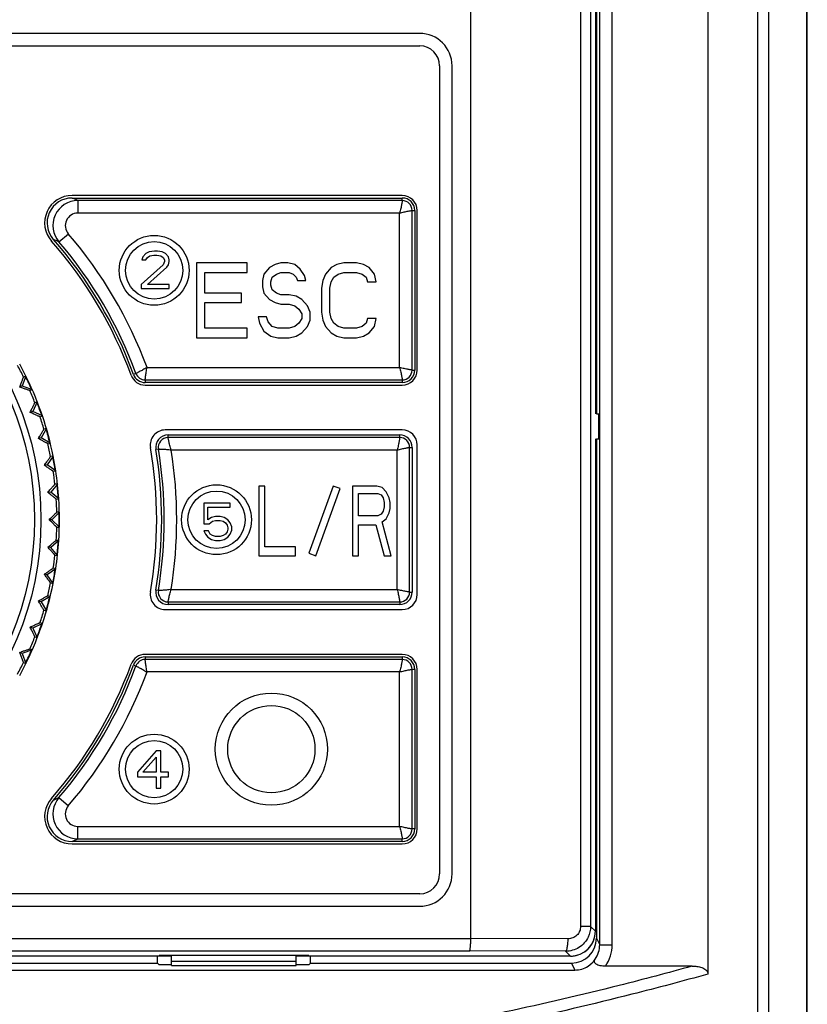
# Model space of a CAD drawing. Header units: millimetres. Extents: x 1117 to 38156, y -1945 to 7303.
# Tile 753 of 831: x 32752 to 32784, y 1632 to 1672. Entities that reach past the tile are written whole.
import ezdxf

# ---------------------------------------------------------------- set-up
doc = ezdxf.new("R2010")
doc.units = ezdxf.units.MM

msp = doc.modelspace()

# ---------------------------------------------------------------- linework, layer by layer
at = {"color": 7, "linetype": 'Continuous'}
for p, q in [((32781.507, 1739.952), (32781.507, 1610.095)), ((32779.518, 1739.8), (32779.518, 1633.629)), ((32781.963, 1610.457), (32781.963, 1739.686)), ((32783.481, 1610.457), (32783.481, 1739.686)), ((32783.507, 1610.442), (32783.507, 1739.707)), ((32770.007, 1635.057), (32770.007, 1719.44)), ((32774.411, 1718.409), (32774.411, 1635.541)), ((32774.813, 1718.409), (32774.813, 1635.539)), ((32775.179, 1634.804), (32775.179, 1718.43)), ((32775.678, 1634.804), (32775.678, 1718.43)), ((32775.007, 1702.097), (32775.007, 1656.097)), ((32775.047, 1702.097), (32775.047, 1656.097)), ((32767.957, 1671.347), (32713.057, 1671.347)), ((32713.057, 1670.847), (32767.957, 1670.847)), ((32768.757, 1670.047), (32768.757, 1637.647)), ((32769.257, 1637.647), (32769.257, 1670.047)), ((32767.257, 1664.847), (32754.012, 1664.847)), ((32754.012, 1664.747), (32767.257, 1664.747)), ((32767.257, 1664.642), (32754.242, 1664.642)), ((32754.242, 1664.642), (32754.242, 1664.142)), ((32767.257, 1664.642), (32767.257, 1664.747)), ((32767.152, 1664.142), (32754.242, 1664.142)), ((32767.152, 1657.952), (32767.152, 1664.142)), ((32767.652, 1664.247), (32767.757, 1664.247)), ((32767.652, 1657.847), (32767.652, 1664.247)), ((32767.757, 1664.247), (32767.757, 1657.847)), ((32767.857, 1657.847), (32767.857, 1664.247)), ((32753.483, 1662.991), (32753.863, 1663.317)), ((32756.974, 1662.521), (32756.849, 1662.394)), ((32757.099, 1662.585), (32756.974, 1662.521)), ((32757.318, 1662.617), (32757.099, 1662.585)), ((32757.443, 1662.617), (32757.318, 1662.617)), ((32757.631, 1662.585), (32757.443, 1662.617)), ((32757.756, 1662.521), (32757.631, 1662.585)), ((32757.881, 1662.394), (32757.756, 1662.521)), ((32756.849, 1662.394), (32756.818, 1662.266)), ((32756.818, 1662.266), (32756.974, 1662.266)), ((32756.974, 1662.266), (32757.037, 1662.362)), ((32757.037, 1662.362), (32757.131, 1662.426)), ((32757.131, 1662.426), (32757.287, 1662.457)), ((32757.287, 1662.457), (32757.412, 1662.457)), ((32757.412, 1662.457), (32757.568, 1662.426)), ((32757.568, 1662.426), (32757.662, 1662.362)), ((32757.662, 1662.362), (32757.724, 1662.266)), ((32757.724, 1662.202), (32757.662, 1662.074)), ((32757.724, 1662.266), (32757.724, 1662.202)), ((32757.912, 1662.266), (32757.881, 1662.394)), ((32757.881, 1662.074), (32757.912, 1662.202)), ((32757.912, 1662.202), (32757.912, 1662.266)), ((32761.032, 1662.147), (32759.007, 1662.147)), ((32759.007, 1662.147), (32759.007, 1659.147)), ((32761.032, 1661.764), (32761.032, 1662.147)), ((32762.382, 1662.147), (32762.157, 1662.083)), ((32762.663, 1662.147), (32762.382, 1662.147)), ((32762.944, 1662.083), (32762.663, 1662.147)), ((32764.913, 1662.147), (32764.632, 1662.083)), ((32765.419, 1662.147), (32764.913, 1662.147)), ((32765.701, 1662.083), (32765.419, 1662.147)), ((32757.662, 1662.074), (32756.787, 1661.277)), ((32757.037, 1661.277), (32757.818, 1661.979)), ((32757.818, 1661.979), (32757.881, 1662.074)), ((32759.344, 1661.764), (32761.032, 1661.764)), ((32759.344, 1660.934), (32759.344, 1661.764)), ((32761.932, 1661.956), (32761.707, 1661.7)), ((32762.157, 1662.083), (32761.932, 1661.956)), ((32762.213, 1661.7), (32762.382, 1661.764)), ((32762.382, 1661.764), (32762.719, 1661.764)), ((32762.719, 1661.764), (32762.888, 1661.7)), ((32763.169, 1661.892), (32762.944, 1662.083)), ((32763.338, 1661.636), (32763.169, 1661.892)), ((32764.407, 1661.956), (32764.182, 1661.7)), ((32764.632, 1662.083), (32764.407, 1661.956)), ((32764.688, 1661.7), (32764.913, 1661.764)), ((32764.913, 1661.764), (32765.419, 1661.764)), ((32765.419, 1661.764), (32765.644, 1661.7)), ((32765.926, 1661.956), (32765.701, 1662.083)), ((32766.151, 1661.7), (32765.926, 1661.956)), ((32761.707, 1661.7), (32761.651, 1661.445)), ((32761.651, 1661.445), (32761.651, 1661.19)), ((32761.988, 1661.381), (32762.044, 1661.573)), ((32761.988, 1661.253), (32761.988, 1661.381)), ((32762.044, 1661.573), (32762.213, 1661.7)), ((32762.888, 1661.7), (32763.001, 1661.573)), ((32763.001, 1661.573), (32763.057, 1661.445)), ((32763.057, 1661.445), (32763.394, 1661.445)), ((32763.394, 1661.445), (32763.338, 1661.636)), ((32764.069, 1661.445), (32764.013, 1661.126)), ((32764.182, 1661.7), (32764.069, 1661.445)), ((32764.351, 1661.126), (32764.407, 1661.381)), ((32764.407, 1661.381), (32764.519, 1661.573)), ((32764.519, 1661.573), (32764.688, 1661.7)), ((32765.644, 1661.7), (32765.813, 1661.573)), ((32765.813, 1661.573), (32765.869, 1661.381)), ((32765.869, 1661.381), (32766.207, 1661.381)), ((32766.207, 1661.381), (32766.151, 1661.7)), ((32756.787, 1661.277), (32756.787, 1661.117)), ((32756.787, 1661.117), (32757.912, 1661.117)), ((32757.912, 1661.277), (32757.037, 1661.277)), ((32757.912, 1661.117), (32757.912, 1661.277)), ((32760.807, 1660.934), (32759.344, 1660.934)), ((32760.807, 1660.551), (32760.807, 1660.934)), ((32761.651, 1661.19), (32761.707, 1660.934)), ((32761.707, 1660.934), (32761.932, 1660.679)), ((32762.044, 1661.062), (32761.988, 1661.253)), ((32762.213, 1660.934), (32762.044, 1661.062)), ((32762.382, 1660.87), (32762.213, 1660.934)), ((32764.013, 1661.126), (32764.013, 1660.168)), ((32764.351, 1660.168), (32764.351, 1661.126)), ((32759.344, 1660.551), (32760.807, 1660.551)), ((32759.344, 1659.53), (32759.344, 1660.551)), ((32761.932, 1660.679), (32762.157, 1660.551)), ((32762.157, 1660.551), (32762.382, 1660.487)), ((32762.719, 1660.87), (32762.382, 1660.87)), ((32763.001, 1660.807), (32762.719, 1660.87)), ((32763.226, 1660.679), (32763.001, 1660.807)), ((32763.451, 1660.424), (32763.226, 1660.679)), ((32762.382, 1660.487), (32762.719, 1660.487)), ((32762.719, 1660.487), (32762.944, 1660.424)), ((32762.944, 1660.424), (32763.113, 1660.296)), ((32763.113, 1660.296), (32763.226, 1660.104)), ((32763.563, 1660.168), (32763.451, 1660.424)), ((32763.563, 1659.849), (32763.563, 1660.168)), ((32764.013, 1660.168), (32764.069, 1659.849)), ((32764.407, 1659.913), (32764.351, 1660.168)), ((32761.819, 1659.977), (32761.482, 1659.977)), ((32761.482, 1659.977), (32761.538, 1659.722)), ((32761.876, 1659.785), (32761.819, 1659.977)), ((32762.044, 1659.594), (32761.876, 1659.785)), ((32763.226, 1659.913), (32763.113, 1659.722)), ((32763.226, 1660.104), (32763.226, 1659.913)), ((32763.451, 1659.594), (32763.563, 1659.849)), ((32764.069, 1659.849), (32764.182, 1659.594)), ((32764.519, 1659.722), (32764.407, 1659.913)), ((32765.869, 1659.913), (32765.813, 1659.722)), ((32766.207, 1659.913), (32765.869, 1659.913)), ((32766.151, 1659.594), (32766.207, 1659.913)), ((32761.032, 1659.53), (32759.344, 1659.53)), ((32761.032, 1659.147), (32761.032, 1659.53)), ((32761.538, 1659.722), (32761.707, 1659.402)), ((32761.707, 1659.402), (32761.988, 1659.211)), ((32762.269, 1659.53), (32762.044, 1659.594)), ((32762.719, 1659.53), (32762.269, 1659.53)), ((32762.944, 1659.594), (32762.719, 1659.53)), ((32763.113, 1659.722), (32762.944, 1659.594)), ((32763.226, 1659.339), (32763.451, 1659.594)), ((32764.182, 1659.594), (32764.407, 1659.339)), ((32764.688, 1659.594), (32764.519, 1659.722)), ((32764.913, 1659.53), (32764.688, 1659.594)), ((32765.419, 1659.53), (32764.913, 1659.53)), ((32765.644, 1659.594), (32765.419, 1659.53)), ((32765.813, 1659.722), (32765.644, 1659.594)), ((32765.926, 1659.339), (32766.151, 1659.594)), ((32759.007, 1659.147), (32761.032, 1659.147)), ((32761.988, 1659.211), (32762.269, 1659.147)), ((32762.269, 1659.147), (32762.719, 1659.147)), ((32762.719, 1659.147), (32763.001, 1659.211)), ((32763.001, 1659.211), (32763.226, 1659.339)), ((32764.407, 1659.339), (32764.632, 1659.211)), ((32764.632, 1659.211), (32764.913, 1659.147)), ((32764.913, 1659.147), (32765.419, 1659.147)), ((32765.419, 1659.147), (32765.701, 1659.211)), ((32765.701, 1659.211), (32765.926, 1659.339)), ((32757.02, 1657.952), (32767.152, 1657.952)), ((32767.652, 1657.847), (32767.757, 1657.847)), ((32752.16, 1657.61), (32752.015, 1657.214)), ((32752.16, 1657.61), (32752.068, 1657.567)), ((32756.575, 1657.712), (32756.477, 1657.676)), ((32756.946, 1657.452), (32767.257, 1657.452)), ((32756.946, 1657.452), (32756.946, 1657.347)), ((32767.257, 1657.452), (32767.257, 1657.347)), ((32752.015, 1657.214), (32751.913, 1657.166)), ((32752.015, 1657.214), (32752.412, 1657.069)), ((32752.32, 1657.026), (32752.412, 1657.069)), ((32767.257, 1657.347), (32756.946, 1657.347)), ((32756.946, 1657.247), (32767.257, 1657.247)), ((32752.618, 1656.572), (32752.439, 1656.19)), ((32752.618, 1656.572), (32752.522, 1656.538)), ((32752.439, 1656.19), (32752.333, 1656.151)), ((32752.822, 1656.012), (32752.439, 1656.19)), ((32752.726, 1655.977), (32752.822, 1656.012)), ((32775.047, 1656.097), (32775.163, 1656.097)), ((32775.133, 1656.097), (32775.133, 1655.097)), ((32752.983, 1655.499), (32752.772, 1655.134)), ((32752.983, 1655.499), (32752.885, 1655.473)), ((32767.257, 1655.447), (32757.748, 1655.447)), ((32752.772, 1655.134), (32752.663, 1655.104)), ((32753.138, 1654.923), (32752.772, 1655.134)), ((32757.866, 1655.247), (32767.157, 1655.247)), ((32757.866, 1655.142), (32757.866, 1655.247)), ((32767.157, 1655.142), (32757.866, 1655.142)), ((32767.157, 1655.142), (32767.157, 1655.247)), ((32775.007, 1655.097), (32775.007, 1635.347)), ((32775.047, 1655.097), (32775.163, 1655.097)), ((32775.047, 1655.097), (32775.047, 1635.067)), ((32753.04, 1654.896), (32753.138, 1654.923)), ((32757.477, 1654.682), (32757.373, 1654.665)), ((32767.052, 1654.642), (32757.989, 1654.642)), ((32767.052, 1649.052), (32767.052, 1654.642)), ((32767.552, 1654.747), (32767.657, 1654.747)), ((32767.552, 1648.947), (32767.552, 1654.747)), ((32767.657, 1654.747), (32767.657, 1648.947)), ((32767.857, 1648.847), (32767.857, 1654.847)), ((32753.254, 1654.398), (32753.012, 1654.052)), ((32753.254, 1654.398), (32753.154, 1654.38)), ((32753.012, 1654.052), (32752.901, 1654.032)), ((32753.358, 1653.81), (32753.012, 1654.052)), ((32753.258, 1653.793), (32753.358, 1653.81)), ((32753.428, 1653.277), (32753.157, 1652.954)), ((32753.428, 1653.277), (32753.327, 1653.268)), ((32761.752, 1653.197), (32761.507, 1653.197)), ((32761.507, 1653.197), (32761.507, 1650.397)), ((32761.752, 1650.754), (32761.752, 1653.197)), ((32764.489, 1653.197), (32763.507, 1650.5)), ((32763.789, 1650.397), (32764.771, 1653.094)), ((32764.771, 1653.094), (32764.489, 1653.197)), ((32766.244, 1653.197), (32765.264, 1653.197)), ((32765.264, 1653.197), (32765.264, 1650.397)), ((32766.448, 1653.137), (32766.244, 1653.197)), ((32766.611, 1652.959), (32766.448, 1653.137)), ((32753.157, 1652.954), (32753.044, 1652.944)), ((32753.48, 1652.683), (32753.157, 1652.954)), ((32753.379, 1652.674), (32753.48, 1652.683)), ((32765.509, 1652.899), (32766.284, 1652.899)), ((32765.509, 1652.006), (32765.509, 1652.899)), ((32766.284, 1652.899), (32766.407, 1652.84)), ((32766.407, 1652.84), (32766.489, 1652.72)), ((32766.489, 1652.72), (32766.529, 1652.542)), ((32766.734, 1652.72), (32766.611, 1652.959)), ((32766.774, 1652.542), (32766.734, 1652.72)), ((32760.359, 1652.517), (32759.297, 1652.517)), ((32759.297, 1652.517), (32759.297, 1651.687)), ((32759.453, 1652.357), (32760.359, 1652.357)), ((32759.453, 1651.847), (32759.453, 1652.357)), ((32760.359, 1652.357), (32760.359, 1652.517)), ((32766.529, 1652.363), (32766.489, 1652.184)), ((32766.529, 1652.542), (32766.529, 1652.363)), ((32766.734, 1652.125), (32766.774, 1652.303)), ((32766.774, 1652.303), (32766.774, 1652.542)), ((32753.503, 1652.145), (32753.205, 1651.847)), ((32753.503, 1652.145), (32753.402, 1652.145)), ((32759.609, 1651.943), (32759.453, 1651.847)), ((32759.766, 1651.974), (32759.609, 1651.943)), ((32759.953, 1651.974), (32759.766, 1651.974)), ((32760.109, 1651.943), (32759.953, 1651.974)), ((32760.266, 1651.847), (32760.109, 1651.943)), ((32766.284, 1652.006), (32765.509, 1652.006)), ((32766.407, 1652.065), (32766.284, 1652.006)), ((32766.489, 1652.184), (32766.407, 1652.065)), ((32766.448, 1651.767), (32766.611, 1651.886)), ((32766.611, 1651.886), (32766.734, 1652.125)), ((32753.205, 1651.847), (32753.092, 1651.847)), ((32753.503, 1651.549), (32753.205, 1651.847)), ((32753.402, 1651.549), (32753.503, 1651.549)), ((32759.297, 1651.687), (32759.516, 1651.687)), ((32759.516, 1651.687), (32759.641, 1651.783)), ((32759.641, 1651.783), (32759.766, 1651.815)), ((32759.766, 1651.815), (32759.953, 1651.815)), ((32759.953, 1651.815), (32760.078, 1651.783)), ((32760.078, 1651.783), (32760.172, 1651.719)), ((32760.172, 1651.719), (32760.234, 1651.623)), ((32760.234, 1651.623), (32760.266, 1651.528)), ((32760.266, 1651.464), (32760.234, 1651.368)), ((32760.359, 1651.719), (32760.266, 1651.847)), ((32760.266, 1651.528), (32760.266, 1651.464)), ((32760.422, 1651.56), (32760.359, 1651.719)), ((32760.422, 1651.432), (32760.422, 1651.56)), ((32765.509, 1651.648), (32766.203, 1651.648)), ((32765.509, 1650.397), (32765.509, 1651.648)), ((32766.203, 1651.648), (32766.529, 1650.397)), ((32766.815, 1650.397), (32766.448, 1651.767)), ((32759.484, 1651.4), (32759.297, 1651.4)), ((32759.297, 1651.4), (32759.359, 1651.272)), ((32759.359, 1651.272), (32759.453, 1651.145)), ((32759.453, 1651.145), (32759.609, 1651.049)), ((32759.547, 1651.272), (32759.484, 1651.4)), ((32759.641, 1651.209), (32759.547, 1651.272)), ((32759.766, 1651.177), (32759.641, 1651.209)), ((32759.953, 1651.177), (32759.766, 1651.177)), ((32760.078, 1651.209), (32759.953, 1651.177)), ((32760.172, 1651.272), (32760.078, 1651.209)), ((32760.109, 1651.049), (32760.266, 1651.145)), ((32760.234, 1651.368), (32760.172, 1651.272)), ((32760.266, 1651.145), (32760.359, 1651.272)), ((32760.359, 1651.272), (32760.422, 1651.432)), ((32753.157, 1650.74), (32753.044, 1650.75)), ((32753.48, 1651.011), (32753.157, 1650.74)), ((32753.428, 1650.417), (32753.157, 1650.74)), ((32753.48, 1651.011), (32753.379, 1651.02)), ((32759.609, 1651.049), (32759.766, 1651.017)), ((32759.766, 1651.017), (32759.953, 1651.017)), ((32759.953, 1651.017), (32760.109, 1651.049)), ((32762.977, 1650.754), (32761.752, 1650.754)), ((32762.977, 1650.397), (32762.977, 1650.754)), ((32753.327, 1650.426), (32753.428, 1650.417)), ((32761.507, 1650.397), (32762.977, 1650.397)), ((32763.507, 1650.5), (32763.789, 1650.397)), ((32765.264, 1650.397), (32765.509, 1650.397)), ((32766.529, 1650.397), (32766.815, 1650.397)), ((32753.358, 1649.884), (32753.012, 1649.642)), ((32753.358, 1649.884), (32753.258, 1649.902)), ((32753.012, 1649.642), (32752.901, 1649.662)), ((32753.254, 1649.296), (32753.012, 1649.642)), ((32753.154, 1649.314), (32753.254, 1649.296)), ((32753.138, 1648.771), (32752.772, 1648.56)), ((32753.138, 1648.771), (32753.04, 1648.798)), ((32757.477, 1649.012), (32757.373, 1649.029)), ((32757.991, 1649.052), (32767.052, 1649.052)), ((32767.552, 1648.947), (32767.657, 1648.947)), ((32752.772, 1648.56), (32752.663, 1648.59)), ((32752.772, 1648.56), (32752.983, 1648.195)), ((32757.866, 1648.552), (32767.157, 1648.552)), ((32757.866, 1648.552), (32757.866, 1648.447)), ((32767.157, 1648.447), (32757.866, 1648.447)), ((32767.157, 1648.552), (32767.157, 1648.447)), ((32752.885, 1648.221), (32752.983, 1648.195)), ((32757.748, 1648.247), (32767.257, 1648.247)), ((32752.439, 1647.504), (32752.333, 1647.543)), ((32752.822, 1647.682), (32752.439, 1647.504)), ((32752.822, 1647.682), (32752.726, 1647.717)), ((32752.439, 1647.504), (32752.618, 1647.122)), ((32752.522, 1647.156), (32752.618, 1647.122)), ((32752.015, 1646.481), (32751.913, 1646.528)), ((32752.412, 1646.625), (32752.015, 1646.481)), ((32752.015, 1646.481), (32752.16, 1646.084)), ((32752.412, 1646.625), (32752.32, 1646.668)), ((32767.257, 1646.447), (32756.946, 1646.447)), ((32756.946, 1646.347), (32767.257, 1646.347)), ((32756.946, 1646.347), (32756.946, 1646.242)), ((32767.257, 1646.347), (32767.257, 1646.242)), ((32752.068, 1646.127), (32752.16, 1646.084)), ((32756.477, 1646.018), (32756.575, 1645.983)), ((32767.257, 1646.242), (32756.946, 1646.242)), ((32767.152, 1645.742), (32757.021, 1645.742)), ((32767.152, 1639.552), (32767.152, 1645.742)), ((32767.757, 1645.847), (32767.652, 1645.847)), ((32767.652, 1639.447), (32767.652, 1645.847)), ((32767.757, 1645.847), (32767.757, 1639.447)), ((32767.857, 1639.447), (32767.857, 1645.847)), ((32757.387, 1642.587), (32756.637, 1641.725)), ((32757.574, 1642.587), (32757.387, 1642.587)), ((32757.574, 1641.725), (32757.574, 1642.587)), ((32756.856, 1641.725), (32757.387, 1642.332)), ((32757.387, 1642.332), (32757.387, 1641.725)), ((32756.637, 1641.725), (32756.637, 1641.534)), ((32757.387, 1641.725), (32756.856, 1641.725)), ((32757.887, 1641.725), (32757.574, 1641.725)), ((32757.887, 1641.534), (32757.887, 1641.725)), ((32756.637, 1641.534), (32757.387, 1641.534)), ((32757.387, 1641.534), (32757.387, 1641.087)), ((32757.574, 1641.534), (32757.887, 1641.534)), ((32757.574, 1641.087), (32757.574, 1641.534)), ((32757.387, 1641.087), (32757.574, 1641.087)), ((32753.483, 1640.703), (32753.863, 1640.377)), ((32754.242, 1639.552), (32767.152, 1639.552)), ((32754.242, 1639.052), (32754.242, 1639.552)), ((32767.757, 1639.447), (32767.652, 1639.447)), ((32767.257, 1638.947), (32754.012, 1638.947)), ((32754.012, 1638.847), (32767.257, 1638.847)), ((32754.242, 1639.052), (32767.257, 1639.052)), ((32767.257, 1638.947), (32767.257, 1639.052)), ((32767.957, 1636.847), (32713.057, 1636.847)), ((32713.057, 1636.347), (32767.957, 1636.347)), ((32774.813, 1635.541), (32774.411, 1635.541)), ((32775.007, 1635.347), (32774.813, 1635.541)), ((32711.007, 1635.057), (32770.007, 1635.057)), ((32773.909, 1635.043), (32770.007, 1635.057)), ((32775.047, 1635.067), (32775.179, 1634.804)), ((32711.056, 1634.557), (32769.957, 1634.557)), ((32773.811, 1634.543), (32769.957, 1634.557)), ((32774.007, 1634.347), (32773.811, 1634.543)), ((32775.179, 1634.804), (32775.678, 1634.804)), ((32758.007, 1634.347), (32723.007, 1634.347)), ((32757.434, 1634.067), (32757.434, 1634.347)), ((32763.507, 1634.373), (32757.507, 1634.373)), ((32757.507, 1634.347), (32757.507, 1634.373)), ((32758.007, 1633.971), (32758.007, 1634.373)), ((32758.007, 1634.147), (32763.007, 1634.147)), ((32763.007, 1633.971), (32763.007, 1634.373)), ((32774.007, 1634.347), (32763.007, 1634.347)), ((32763.507, 1634.347), (32763.507, 1634.373)), ((32763.58, 1634.067), (32763.58, 1634.347)), ((32706.829, 1633.79), (32774.185, 1633.79)), ((32723.58, 1634.067), (32757.434, 1634.067)), ((32757.434, 1634.067), (32757.507, 1633.994)), ((32758.007, 1633.994), (32757.507, 1633.994)), ((32758.007, 1633.971), (32763.007, 1633.971)), ((32763.507, 1633.994), (32763.007, 1633.994)), ((32763.58, 1634.067), (32763.507, 1633.994)), ((32763.58, 1634.067), (32774.047, 1634.067)), ((32774.047, 1634.067), (32774.185, 1633.79)), ((32778.887, 1633.947), (32775.41, 1633.947))]:
    msp.add_line(p, q, dxfattribs=at)
for centre, radius in [((32740.507, 1651.847), 12.258), ((32740.507, 1651.847), 12), ((32757.307, 1661.847), 1.4), ((32757.307, 1661.847), 1.15), ((32759.807, 1651.847), 1.4), ((32759.807, 1651.847), 1.15), ((32762.007, 1642.647), 2.25), ((32762.007, 1642.647), 1.75), ((32757.307, 1641.847), 1.4), ((32757.307, 1641.847), 1.15)]:
    msp.add_circle(centre, radius, dxfattribs=at)
for centre, radius, start, end in [((32767.957, 1670.047), 1.3, 0, 90), ((32767.957, 1670.047), 0.8, 0, 90), ((32754.012, 1663.747), 1.1, 90, 221.3847), ((32754.011, 1663.747), 1, 89.9733, 221.4124), ((32754.242, 1663.642), 1, 90.0182, 220.6368), ((32737.626, 1628.471), 39.805, 65.3279, 65.6921), ((32767.257, 1664.247), 0.6, 0, 90), ((32767.257, 1664.247), 0.5, 0, 90), ((32767.257, 1664.247), 0.395, 0, 90), ((32754.242, 1663.642), 0.5, 89.9797, 220.668), ((32740.507, 1651.847), 17.605, 20.2886, 40.6553), ((32740.507, 1651.847), 16.9, 20.051, 41.3847), ((32738.234, 1627.779), 38.372, 66.5839, 66.9445), ((32740.507, 1651.847), 17, 20.051, 41.3857), ((32740.507, 1651.847), 17.105, 20.051, 40.6549), ((32740.507, 1651.847), 12.898, 26.325, 28.675), ((32740.507, 1651.847), 13, 21.3147, 28.6853), ((32767.257, 1657.847), 0.6, 270, 0), ((32767.257, 1657.847), 0.5, 270, 0), ((32767.257, 1657.847), 0.395, 270, 0), ((32740.507, 1651.847), 12.983, 23.6796, 26.3193), ((32756.946, 1657.847), 0.6, 200.051, 270), ((32756.946, 1657.847), 0.5, 200.051, 270), ((32756.946, 1657.847), 0.395, 200.051, 270), ((32740.507, 1651.847), 12.898, 21.325, 23.675), ((32740.507, 1651.847), 12.983, 18.6983, 21.1577), ((32740.507, 1651.847), 13, 18.6934, 21.3099), ((32740.507, 1651.847), 12.898, 16.325, 18.675), ((32740.507, 1651.847), 13, 11.3147, 18.6853), ((32740.507, 1651.847), 12.983, 13.6789, 16.323), ((32757.748, 1654.847), 0.6, 90, 189.8709), ((32767.257, 1654.847), 0.6, 0, 90), ((32757.866, 1654.747), 0.5, 90, 189.484), ((32757.866, 1654.747), 0.395, 90, 189.484), ((32767.157, 1654.747), 0.5, 0, 90), ((32767.157, 1654.747), 0.395, 0, 90), ((32740.507, 1651.847), 12.898, 11.325, 13.675), ((32740.507, 1651.847), 16.9, 350.1291, 9.8709), ((32740.507, 1651.847), 17.1, 350.516, 9.484), ((32740.507, 1651.847), 17.205, 350.516, 9.484), ((32740.507, 1651.847), 17.705, 350.9167, 9.0839), ((32740.507, 1651.847), 12.983, 8.6978, 11.1544), ((32740.507, 1651.847), 13, 8.6928, 11.3076), ((32740.507, 1651.847), 12.898, 6.325, 8.675), ((32740.507, 1651.847), 13, 3.7007, 8.6853), ((32740.507, 1651.847), 12.983, 3.699, 6.332), ((32740.507, 1651.847), 12.898, 1.325, 3.675), ((32740.507, 1651.847), 13, 356.3147, 3.6853), ((32740.507, 1651.847), 12.983, 358.6827, 1.1682), ((32740.507, 1651.847), 12.898, 356.325, 358.675), ((32740.507, 1651.847), 13, 351.3147, 356.2993), ((32740.507, 1651.847), 12.983, 353.668, 356.301), ((32740.507, 1651.847), 12.898, 351.325, 353.675), ((32740.507, 1651.847), 13, 348.6924, 351.3072), ((32740.507, 1651.847), 12.983, 348.6973, 351.1549), ((32740.507, 1651.847), 13, 341.3147, 348.6853), ((32740.507, 1651.847), 12.898, 346.325, 348.675), ((32740.507, 1651.847), 12.983, 343.677, 346.3211), ((32757.748, 1648.847), 0.6, 170.1291, 270), ((32757.866, 1648.947), 0.5, 170.516, 270), ((32757.866, 1648.947), 0.395, 170.516, 270), ((32767.157, 1648.947), 0.5, 270, 0), ((32767.157, 1648.947), 0.395, 270, 0), ((32767.257, 1648.847), 0.6, 270, 0), ((32740.507, 1651.847), 12.898, 341.325, 343.675), ((32740.507, 1651.847), 12.983, 338.6951, 341.1531), ((32740.507, 1651.847), 13, 338.6901, 341.3066), ((32740.507, 1651.847), 13, 331.3147, 338.6853), ((32740.507, 1651.847), 12.898, 336.325, 338.675), ((32740.507, 1651.847), 12.983, 333.6807, 336.3204), ((32756.946, 1645.847), 0.6, 90, 159.949), ((32756.946, 1645.847), 0.5, 90, 159.949), ((32767.257, 1645.847), 0.6, 0, 90), ((32767.257, 1645.847), 0.5, 0, 90), ((32740.507, 1651.847), 12.898, 331.325, 333.675), ((32740.507, 1651.847), 16.9, 318.6153, 339.949), ((32740.507, 1651.847), 17, 318.6143, 339.949), ((32740.507, 1651.847), 17.105, 319.345, 339.949), ((32756.946, 1645.847), 0.395, 90, 159.949), ((32767.257, 1645.847), 0.395, 0, 90), ((32740.507, 1651.847), 17.605, 319.3447, 339.7115), ((32754.012, 1639.947), 1.1, 138.6153, 270), ((32754.011, 1639.947), 1, 138.5876, 270.0267), ((32754.242, 1640.052), 1, 139.3632, 269.9818), ((32738.178, 1676.047), 38.516, 293.0558, 293.415), ((32754.242, 1640.052), 0.5, 139.3329, 270.0204), ((32767.257, 1639.447), 0.6, 270, 0), ((32767.257, 1639.447), 0.5, 270, 0), ((32767.257, 1639.447), 0.395, 270, 0), ((32737.709, 1675.042), 39.606, 294.3072, 294.6732), ((32767.957, 1637.647), 1.3, 270, 0), ((32767.957, 1637.647), 0.8, 270, 0), ((32774.178, 1634.804), 1.5, 325.1748, 359.9981)]:
    msp.add_arc(centre, radius, start, end, dxfattribs=at)
for centre, major_axis, ratio, start_param, end_param in [((32774.007, 1635.347), (-0.707, 0.707), 0.999695, 2.356347, 3.926839), ((32774.047, 1635.068), (0.447, -0.895), 0.99981, 5.819644, 7.390288), ((32774.007, 1635.347), (0.707, -0.707), 0.999695, -0.157039, 0.471129), ((32774.007, 1635.347), (0.707, -0.707), 0.999695, -0.785246, -0.471129)]:
    msp.add_ellipse(centre, major_axis=major_axis, ratio=ratio, start_param=start_param, end_param=end_param, dxfattribs=at)
for points, knots in [([(32767.257, 1664.642), (32767.257, 1664.638), (32767.254, 1664.625), (32767.251, 1664.595), (32767.243, 1664.548), (32767.232, 1664.486), (32767.217, 1664.411), (32767.192, 1664.294), (32767.17, 1664.204), (32767.152, 1664.142)], [0, 0, 0, 0, 0.022317, 0.081844, 0.176208, 0.301587, 0.452932, 0.624181, 1, 1, 1, 1]), ([(32767.152, 1664.142), (32767.214, 1664.161), (32767.329, 1664.189), (32767.467, 1664.217), (32767.558, 1664.233), (32767.605, 1664.241), (32767.634, 1664.244), (32767.648, 1664.247), (32767.652, 1664.247)], [0, 0, 0, 0, 0.375828, 0.698411, 0.823801, 0.918165, 0.977677, 1, 1, 1, 1]), ([(32757.019, 1657.952), (32756.965, 1657.918), (32756.863, 1657.86), (32756.741, 1657.794), (32756.659, 1657.753), (32756.618, 1657.732), (32756.591, 1657.719), (32756.579, 1657.713), (32756.575, 1657.712)], [0, 0, 0, 0, 0.377312, 0.699761, 0.824674, 0.91856, 0.977761, 1, 1, 1, 1]), ([(32756.946, 1657.452), (32756.946, 1657.456), (32756.948, 1657.469), (32756.95, 1657.499), (32756.956, 1657.545), (32756.967, 1657.636), (32756.987, 1657.773), (32757.006, 1657.89), (32757.019, 1657.952)], [0, 0, 0, 0, 0.02224, 0.081451, 0.175349, 0.300268, 0.622712, 1, 1, 1, 1]), ([(32767.152, 1657.952), (32767.17, 1657.89), (32767.198, 1657.775), (32767.227, 1657.637), (32767.243, 1657.546), (32767.251, 1657.499), (32767.254, 1657.47), (32767.257, 1657.456), (32767.257, 1657.452)], [0, 0, 0, 0, 0.375828, 0.698411, 0.823801, 0.918165, 0.977677, 1, 1, 1, 1]), ([(32767.652, 1657.847), (32767.648, 1657.847), (32767.634, 1657.85), (32767.605, 1657.853), (32767.558, 1657.861), (32767.495, 1657.872), (32767.421, 1657.887), (32767.304, 1657.912), (32767.214, 1657.934), (32767.152, 1657.952)], [0, 0, 0, 0, 0.022317, 0.081844, 0.176208, 0.301587, 0.452932, 0.624181, 1, 1, 1, 1]), ([(32751.913, 1657.166), (32751.923, 1657.193), (32751.942, 1657.244), (32751.97, 1657.319), (32751.996, 1657.386), (32752.018, 1657.445), (32752.035, 1657.488), (32752.046, 1657.517), (32752.053, 1657.534), (32752.058, 1657.547), (32752.063, 1657.558), (32752.066, 1657.563), (32752.067, 1657.567), (32752.068, 1657.567)], [0, 0, 0, 0, 0.199481, 0.385367, 0.554329, 0.702459, 0.82537, 0.875938, 0.918501, 0.952563, 0.977679, 0.993532, 1, 1, 1, 1]), ([(32752.32, 1657.026), (32752.319, 1657.026), (32752.316, 1657.027), (32752.309, 1657.029), (32752.299, 1657.032), (32752.285, 1657.036), (32752.268, 1657.042), (32752.238, 1657.052), (32752.195, 1657.067), (32752.135, 1657.087), (32752.067, 1657.111), (32751.992, 1657.138), (32751.94, 1657.156), (32751.913, 1657.166)], [0, 0, 0, 0, 0.006467, 0.022314, 0.047417, 0.081484, 0.124046, 0.174615, 0.297555, 0.445709, 0.614672, 0.800566, 1, 1, 1, 1]), ([(32752.333, 1656.151), (32752.345, 1656.177), (32752.369, 1656.227), (32752.403, 1656.299), (32752.435, 1656.364), (32752.462, 1656.421), (32752.483, 1656.462), (32752.496, 1656.49), (32752.505, 1656.506), (32752.511, 1656.519), (32752.516, 1656.529), (32752.52, 1656.534), (32752.521, 1656.537), (32752.522, 1656.538)], [0, 0, 0, 0, 0.199481, 0.385367, 0.554329, 0.702459, 0.82537, 0.875938, 0.918501, 0.952563, 0.977679, 0.993532, 1, 1, 1, 1]), ([(32752.726, 1655.977), (32752.725, 1655.977), (32752.722, 1655.978), (32752.716, 1655.98), (32752.706, 1655.985), (32752.692, 1655.99), (32752.676, 1655.997), (32752.647, 1656.01), (32752.605, 1656.028), (32752.547, 1656.054), (32752.482, 1656.084), (32752.409, 1656.117), (32752.359, 1656.139), (32752.333, 1656.151)], [0, 0, 0, 0, 0.006467, 0.022314, 0.047417, 0.081484, 0.124046, 0.174615, 0.297555, 0.445709, 0.614672, 0.800566, 1, 1, 1, 1]), ([(32752.663, 1655.104), (32752.678, 1655.129), (32752.706, 1655.177), (32752.746, 1655.245), (32752.783, 1655.307), (32752.815, 1655.361), (32752.839, 1655.401), (32752.855, 1655.427), (32752.865, 1655.443), (32752.873, 1655.455), (32752.879, 1655.464), (32752.883, 1655.469), (32752.884, 1655.472), (32752.885, 1655.473)], [0, 0, 0, 0, 0.199481, 0.385367, 0.554329, 0.702459, 0.82537, 0.875938, 0.918501, 0.952563, 0.977679, 0.993532, 1, 1, 1, 1]), ([(32753.04, 1654.896), (32753.039, 1654.896), (32753.036, 1654.898), (32753.03, 1654.9), (32753.02, 1654.906), (32753.007, 1654.912), (32752.991, 1654.921), (32752.964, 1654.936), (32752.923, 1654.958), (32752.868, 1654.989), (32752.805, 1655.024), (32752.736, 1655.063), (32752.688, 1655.09), (32752.663, 1655.104)], [0, 0, 0, 0, 0.006467, 0.022314, 0.047417, 0.081484, 0.124046, 0.174615, 0.297555, 0.445709, 0.614672, 0.800566, 1, 1, 1, 1]), ([(32757.99, 1654.642), (32757.968, 1654.703), (32757.943, 1654.793), (32757.913, 1654.91), (32757.896, 1654.985), (32757.883, 1655.047), (32757.874, 1655.094), (32757.869, 1655.124), (32757.866, 1655.138), (32757.866, 1655.142)], [0, 0, 0, 0, 0.374733, 0.54588, 0.697414, 0.823133, 0.917847, 0.977626, 1, 1, 1, 1]), ([(32767.157, 1655.142), (32767.157, 1655.138), (32767.154, 1655.125), (32767.151, 1655.095), (32767.143, 1655.048), (32767.132, 1654.986), (32767.117, 1654.911), (32767.092, 1654.794), (32767.07, 1654.704), (32767.052, 1654.642)], [0, 0, 0, 0, 0.022317, 0.081844, 0.176208, 0.301587, 0.452932, 0.624181, 1, 1, 1, 1]), ([(32757.477, 1654.682), (32757.48, 1654.683), (32757.495, 1654.682), (32757.525, 1654.683), (32757.573, 1654.681), (32757.637, 1654.679), (32757.714, 1654.675), (32757.833, 1654.664), (32757.926, 1654.654), (32757.99, 1654.642)], [0, 0, 0, 0, 0.022378, 0.082099, 0.176784, 0.302499, 0.454031, 0.625197, 1, 1, 1, 1]), ([(32767.052, 1654.642), (32767.114, 1654.661), (32767.229, 1654.689), (32767.367, 1654.717), (32767.458, 1654.733), (32767.505, 1654.741), (32767.534, 1654.744), (32767.548, 1654.747), (32767.552, 1654.747)], [0, 0, 0, 0, 0.375828, 0.698411, 0.823801, 0.918165, 0.977677, 1, 1, 1, 1]), ([(32752.901, 1654.032), (32752.917, 1654.056), (32752.949, 1654.101), (32752.996, 1654.165), (32753.038, 1654.224), (32753.075, 1654.275), (32753.102, 1654.312), (32753.12, 1654.337), (32753.131, 1654.352), (32753.14, 1654.363), (32753.147, 1654.372), (32753.151, 1654.377), (32753.153, 1654.38), (32753.154, 1654.38)], [0, 0, 0, 0, 0.199481, 0.385367, 0.554329, 0.702459, 0.82537, 0.875938, 0.918501, 0.952563, 0.977679, 0.993532, 1, 1, 1, 1]), ([(32753.258, 1653.793), (32753.257, 1653.792), (32753.254, 1653.795), (32753.248, 1653.797), (32753.239, 1653.803), (32753.227, 1653.811), (32753.211, 1653.821), (32753.186, 1653.838), (32753.147, 1653.864), (32753.095, 1653.899), (32753.035, 1653.94), (32752.97, 1653.985), (32752.924, 1654.016), (32752.901, 1654.032)], [0, 0, 0, 0, 0.006467, 0.022314, 0.047417, 0.081484, 0.124046, 0.174615, 0.297555, 0.445709, 0.614672, 0.800566, 1, 1, 1, 1]), ([(32753.044, 1652.944), (32753.063, 1652.966), (32753.098, 1653.008), (32753.15, 1653.068), (32753.197, 1653.123), (32753.239, 1653.17), (32753.269, 1653.205), (32753.289, 1653.228), (32753.302, 1653.242), (32753.311, 1653.253), (32753.319, 1653.261), (32753.324, 1653.265), (32753.326, 1653.268), (32753.327, 1653.268)], [0, 0, 0, 0, 0.199481, 0.385367, 0.554329, 0.702459, 0.82537, 0.875938, 0.918501, 0.952563, 0.977679, 0.993532, 1, 1, 1, 1]), ([(32753.379, 1652.674), (32753.378, 1652.674), (32753.375, 1652.676), (32753.37, 1652.679), (32753.361, 1652.686), (32753.349, 1652.695), (32753.335, 1652.706), (32753.311, 1652.726), (32753.275, 1652.755), (32753.226, 1652.794), (32753.17, 1652.84), (32753.109, 1652.891), (32753.066, 1652.926), (32753.044, 1652.944)], [0, 0, 0, 0, 0.006467, 0.022314, 0.047417, 0.081484, 0.124046, 0.174615, 0.297555, 0.445709, 0.614672, 0.800566, 1, 1, 1, 1]), ([(32753.092, 1651.847), (32753.112, 1651.867), (32753.152, 1651.906), (32753.209, 1651.962), (32753.26, 1652.012), (32753.305, 1652.056), (32753.339, 1652.088), (32753.361, 1652.109), (32753.374, 1652.122), (32753.385, 1652.131), (32753.393, 1652.139), (32753.398, 1652.143), (32753.401, 1652.145), (32753.402, 1652.145)], [0, 0, 0, 0, 0.199481, 0.385367, 0.554329, 0.702459, 0.82537, 0.875938, 0.918501, 0.952563, 0.977679, 0.993532, 1, 1, 1, 1]), ([(32753.402, 1651.549), (32753.401, 1651.549), (32753.398, 1651.551), (32753.393, 1651.555), (32753.385, 1651.563), (32753.374, 1651.572), (32753.361, 1651.585), (32753.339, 1651.606), (32753.305, 1651.638), (32753.26, 1651.682), (32753.209, 1651.733), (32753.152, 1651.788), (32753.112, 1651.827), (32753.092, 1651.847)], [0, 0, 0, 0, 0.006467, 0.022314, 0.047417, 0.081484, 0.124046, 0.174615, 0.297555, 0.445709, 0.614672, 0.800566, 1, 1, 1, 1]), ([(32753.044, 1650.75), (32753.066, 1650.768), (32753.109, 1650.804), (32753.17, 1650.854), (32753.226, 1650.9), (32753.275, 1650.94), (32753.311, 1650.968), (32753.335, 1650.988), (32753.349, 1650.999), (32753.361, 1651.008), (32753.37, 1651.015), (32753.375, 1651.018), (32753.378, 1651.02), (32753.379, 1651.02)], [0, 0, 0, 0, 0.199481, 0.385367, 0.554329, 0.702459, 0.82537, 0.875938, 0.918501, 0.952563, 0.977679, 0.993532, 1, 1, 1, 1]), ([(32753.327, 1650.426), (32753.326, 1650.426), (32753.324, 1650.429), (32753.319, 1650.433), (32753.311, 1650.441), (32753.302, 1650.452), (32753.289, 1650.466), (32753.269, 1650.489), (32753.239, 1650.524), (32753.197, 1650.571), (32753.15, 1650.626), (32753.098, 1650.686), (32753.063, 1650.728), (32753.044, 1650.75)], [0, 0, 0, 0, 0.006467, 0.022314, 0.047417, 0.081484, 0.124046, 0.174615, 0.297555, 0.445709, 0.614672, 0.800566, 1, 1, 1, 1]), ([(32752.901, 1649.662), (32752.924, 1649.678), (32752.97, 1649.709), (32753.035, 1649.754), (32753.095, 1649.795), (32753.147, 1649.83), (32753.186, 1649.856), (32753.211, 1649.873), (32753.227, 1649.883), (32753.239, 1649.891), (32753.248, 1649.897), (32753.254, 1649.9), (32753.257, 1649.902), (32753.258, 1649.902)], [0, 0, 0, 0, 0.199481, 0.385367, 0.554329, 0.702459, 0.82537, 0.875938, 0.918501, 0.952563, 0.977679, 0.993532, 1, 1, 1, 1]), ([(32753.154, 1649.314), (32753.153, 1649.314), (32753.151, 1649.317), (32753.147, 1649.322), (32753.14, 1649.331), (32753.131, 1649.342), (32753.12, 1649.357), (32753.102, 1649.382), (32753.075, 1649.419), (32753.038, 1649.47), (32752.996, 1649.529), (32752.949, 1649.593), (32752.917, 1649.638), (32752.901, 1649.662)], [0, 0, 0, 0, 0.006467, 0.022314, 0.047417, 0.081484, 0.124046, 0.174615, 0.297555, 0.445709, 0.614672, 0.800566, 1, 1, 1, 1]), ([(32752.663, 1648.59), (32752.688, 1648.604), (32752.736, 1648.631), (32752.805, 1648.67), (32752.868, 1648.705), (32752.923, 1648.736), (32752.964, 1648.758), (32752.991, 1648.773), (32753.007, 1648.782), (32753.02, 1648.789), (32753.03, 1648.794), (32753.036, 1648.796), (32753.039, 1648.798), (32753.04, 1648.798)], [0, 0, 0, 0, 0.199481, 0.385367, 0.554329, 0.702459, 0.82537, 0.875938, 0.918501, 0.952563, 0.977679, 0.993532, 1, 1, 1, 1]), ([(32757.99, 1649.052), (32757.926, 1649.041), (32757.833, 1649.03), (32757.714, 1649.02), (32757.637, 1649.015), (32757.573, 1649.013), (32757.525, 1649.011), (32757.495, 1649.012), (32757.48, 1649.011), (32757.477, 1649.012)], [0, 0, 0, 0, 0.374803, 0.545969, 0.697501, 0.823216, 0.917901, 0.977622, 1, 1, 1, 1]), ([(32757.866, 1648.552), (32757.866, 1648.556), (32757.869, 1648.57), (32757.874, 1648.6), (32757.883, 1648.647), (32757.896, 1648.709), (32757.913, 1648.785), (32757.943, 1648.901), (32757.968, 1648.991), (32757.99, 1649.052)], [0, 0, 0, 0, 0.022374, 0.082153, 0.176867, 0.302586, 0.45412, 0.625267, 1, 1, 1, 1]), ([(32767.552, 1648.947), (32767.548, 1648.947), (32767.534, 1648.95), (32767.505, 1648.953), (32767.458, 1648.961), (32767.395, 1648.972), (32767.321, 1648.987), (32767.204, 1649.012), (32767.114, 1649.034), (32767.052, 1649.052)], [0, 0, 0, 0, 0.022317, 0.081844, 0.176208, 0.301587, 0.452932, 0.624181, 1, 1, 1, 1]), ([(32767.052, 1649.052), (32767.07, 1648.99), (32767.098, 1648.875), (32767.127, 1648.737), (32767.143, 1648.646), (32767.151, 1648.599), (32767.154, 1648.57), (32767.157, 1648.556), (32767.157, 1648.552)], [0, 0, 0, 0, 0.375828, 0.698411, 0.823801, 0.918165, 0.977677, 1, 1, 1, 1]), ([(32752.885, 1648.221), (32752.884, 1648.222), (32752.883, 1648.225), (32752.879, 1648.23), (32752.873, 1648.239), (32752.865, 1648.251), (32752.855, 1648.267), (32752.839, 1648.293), (32752.815, 1648.333), (32752.783, 1648.387), (32752.746, 1648.449), (32752.706, 1648.518), (32752.678, 1648.565), (32752.663, 1648.59)], [0, 0, 0, 0, 0.006467, 0.022314, 0.047417, 0.081484, 0.124046, 0.174615, 0.297555, 0.445709, 0.614672, 0.800566, 1, 1, 1, 1]), ([(32752.333, 1647.543), (32752.359, 1647.555), (32752.409, 1647.578), (32752.482, 1647.61), (32752.547, 1647.64), (32752.605, 1647.666), (32752.647, 1647.685), (32752.676, 1647.697), (32752.692, 1647.704), (32752.706, 1647.71), (32752.716, 1647.714), (32752.722, 1647.716), (32752.725, 1647.717), (32752.726, 1647.717)], [0, 0, 0, 0, 0.199481, 0.385367, 0.554329, 0.702459, 0.82537, 0.875938, 0.918501, 0.952563, 0.977679, 0.993532, 1, 1, 1, 1]), ([(32752.522, 1647.156), (32752.521, 1647.157), (32752.52, 1647.16), (32752.516, 1647.165), (32752.511, 1647.175), (32752.505, 1647.188), (32752.496, 1647.204), (32752.483, 1647.232), (32752.462, 1647.274), (32752.435, 1647.33), (32752.403, 1647.395), (32752.369, 1647.467), (32752.345, 1647.517), (32752.333, 1647.543)], [0, 0, 0, 0, 0.006467, 0.022314, 0.047417, 0.081484, 0.124046, 0.174615, 0.297555, 0.445709, 0.614672, 0.800566, 1, 1, 1, 1]), ([(32751.913, 1646.528), (32751.94, 1646.538), (32751.992, 1646.556), (32752.067, 1646.583), (32752.135, 1646.607), (32752.195, 1646.627), (32752.238, 1646.642), (32752.268, 1646.652), (32752.285, 1646.658), (32752.299, 1646.662), (32752.309, 1646.666), (32752.316, 1646.667), (32752.319, 1646.668), (32752.32, 1646.668)], [0, 0, 0, 0, 0.199481, 0.385367, 0.554329, 0.702459, 0.82537, 0.875938, 0.918501, 0.952563, 0.977679, 0.993532, 1, 1, 1, 1]), ([(32752.068, 1646.127), (32752.067, 1646.127), (32752.066, 1646.131), (32752.063, 1646.137), (32752.058, 1646.147), (32752.053, 1646.16), (32752.046, 1646.177), (32752.035, 1646.206), (32752.018, 1646.249), (32751.996, 1646.308), (32751.97, 1646.375), (32751.942, 1646.45), (32751.923, 1646.502), (32751.913, 1646.528)], [0, 0, 0, 0, 0.006467, 0.022314, 0.047417, 0.081484, 0.124046, 0.174615, 0.297555, 0.445709, 0.614672, 0.800566, 1, 1, 1, 1]), ([(32756.575, 1645.983), (32756.579, 1645.981), (32756.591, 1645.975), (32756.618, 1645.963), (32756.659, 1645.941), (32756.741, 1645.9), (32756.863, 1645.834), (32756.965, 1645.776), (32757.019, 1645.742)], [0, 0, 0, 0, 0.022239, 0.081437, 0.175322, 0.300234, 0.622698, 1, 1, 1, 1]), ([(32757.019, 1645.742), (32757.006, 1645.805), (32756.987, 1645.921), (32756.967, 1646.058), (32756.956, 1646.149), (32756.95, 1646.195), (32756.948, 1646.225), (32756.946, 1646.238), (32756.946, 1646.242)], [0, 0, 0, 0, 0.377288, 0.699732, 0.824651, 0.918549, 0.97776, 1, 1, 1, 1]), ([(32767.257, 1646.242), (32767.257, 1646.238), (32767.254, 1646.225), (32767.251, 1646.195), (32767.243, 1646.148), (32767.232, 1646.086), (32767.217, 1646.011), (32767.192, 1645.894), (32767.17, 1645.804), (32767.152, 1645.742)], [0, 0, 0, 0, 0.022317, 0.081844, 0.176208, 0.301587, 0.452932, 0.624181, 1, 1, 1, 1]), ([(32767.152, 1645.742), (32767.214, 1645.761), (32767.329, 1645.789), (32767.467, 1645.817), (32767.558, 1645.833), (32767.605, 1645.841), (32767.634, 1645.844), (32767.648, 1645.847), (32767.652, 1645.847)], [0, 0, 0, 0, 0.375828, 0.698411, 0.823801, 0.918165, 0.977677, 1, 1, 1, 1]), ([(32767.152, 1639.552), (32767.17, 1639.49), (32767.198, 1639.375), (32767.227, 1639.237), (32767.243, 1639.146), (32767.251, 1639.099), (32767.254, 1639.07), (32767.257, 1639.056), (32767.257, 1639.052)], [0, 0, 0, 0, 0.375828, 0.698411, 0.823801, 0.918165, 0.977677, 1, 1, 1, 1]), ([(32767.652, 1639.447), (32767.648, 1639.447), (32767.634, 1639.45), (32767.605, 1639.453), (32767.558, 1639.461), (32767.495, 1639.472), (32767.421, 1639.487), (32767.304, 1639.512), (32767.214, 1639.534), (32767.152, 1639.552)], [0, 0, 0, 0, 0.022317, 0.081844, 0.176208, 0.301587, 0.452932, 0.624181, 1, 1, 1, 1]), ([(32774.411, 1635.541), (32774.411, 1635.476), (32774.384, 1635.343), (32774.271, 1635.177), (32774.104, 1635.068), (32773.973, 1635.043), (32773.909, 1635.043)], [0, 0, 0, 0, 0.252255, 0.503111, 0.752146, 1, 1, 1, 1]), ([(32769.957, 1634.557), (32769.962, 1634.558), (32769.97, 1634.574), (32769.978, 1634.602), (32769.986, 1634.649), (32769.993, 1634.71), (32769.999, 1634.784), (32770.005, 1634.901), (32770.007, 1634.993), (32770.007, 1635.057)], [0, 0, 0, 0, 0.028787, 0.089428, 0.182957, 0.306377, 0.455591, 0.625313, 1, 1, 1, 1]), ([(32774.715, 1635.112), (32774.635, 1634.944), (32774.375, 1634.649), (32773.996, 1634.543), (32773.811, 1634.543)], [0, 0, 0, 0, 0.500357, 1, 1, 1, 1]), ([(32773.811, 1634.543), (32773.818, 1634.544), (32773.835, 1634.557), (32773.861, 1634.607), (32773.885, 1634.709), (32773.904, 1634.862), (32773.909, 1634.98), (32773.909, 1635.043)], [0, 0, 0, 0, 0.041944, 0.108247, 0.325525, 0.636932, 1, 1, 1, 1]), ([(32774.185, 1633.79), (32774.369, 1633.79), (32774.695, 1633.887), (32774.924, 1634.119), (32774.998, 1634.231)], [0, 0, 0, 0, 0.579233, 1, 1, 1, 1]), ([(32775.41, 1633.947), (32775.34, 1633.947), (32775.238, 1633.955), (32775.111, 1633.987), (32775.035, 1634.021), (32774.98, 1634.067), (32774.953, 1634.144), (32774.978, 1634.2), (32774.998, 1634.231)], [0, 0, 0, 0, 0.334523, 0.489748, 0.625876, 0.735406, 0.824227, 1, 1, 1, 1]), ([(32778.887, 1633.947), (32777.913, 1633.677), (32773.924, 1632.621), (32769.884, 1631.756), (32766.818, 1631.205)], [0, 0, 0, 0, 0.244986, 1, 1, 1, 1]), ([(32778.887, 1633.947), (32778.952, 1633.947), (32779.081, 1633.94), (32779.24, 1633.908), (32779.36, 1633.859), (32779.441, 1633.805), (32779.504, 1633.727), (32779.518, 1633.662), (32779.518, 1633.629)], [0, 0, 0, 0, 0.249828, 0.499512, 0.624561, 0.749764, 0.874806, 1, 1, 1, 1]), ([(32779.518, 1633.629), (32778.507, 1633.346), (32774.36, 1632.242), (32770.159, 1631.342), (32766.969, 1630.772)], [0, 0, 0, 0, 0.244773, 1, 1, 1, 1])]:
    msp.add_open_spline(points, degree=3, knots=knots, dxfattribs=at)
for points in [[(32774.813, 1635.539), (32774.812, 1635.393), (32774.778, 1635.244), (32774.715, 1635.112)], [(32774.998, 1634.231), (32775.113, 1634.395), (32775.179, 1634.604), (32775.179, 1634.804)]]:
    msp.add_open_spline(points, degree=3, dxfattribs=at)

doc.saveas('drawing.dxf')
